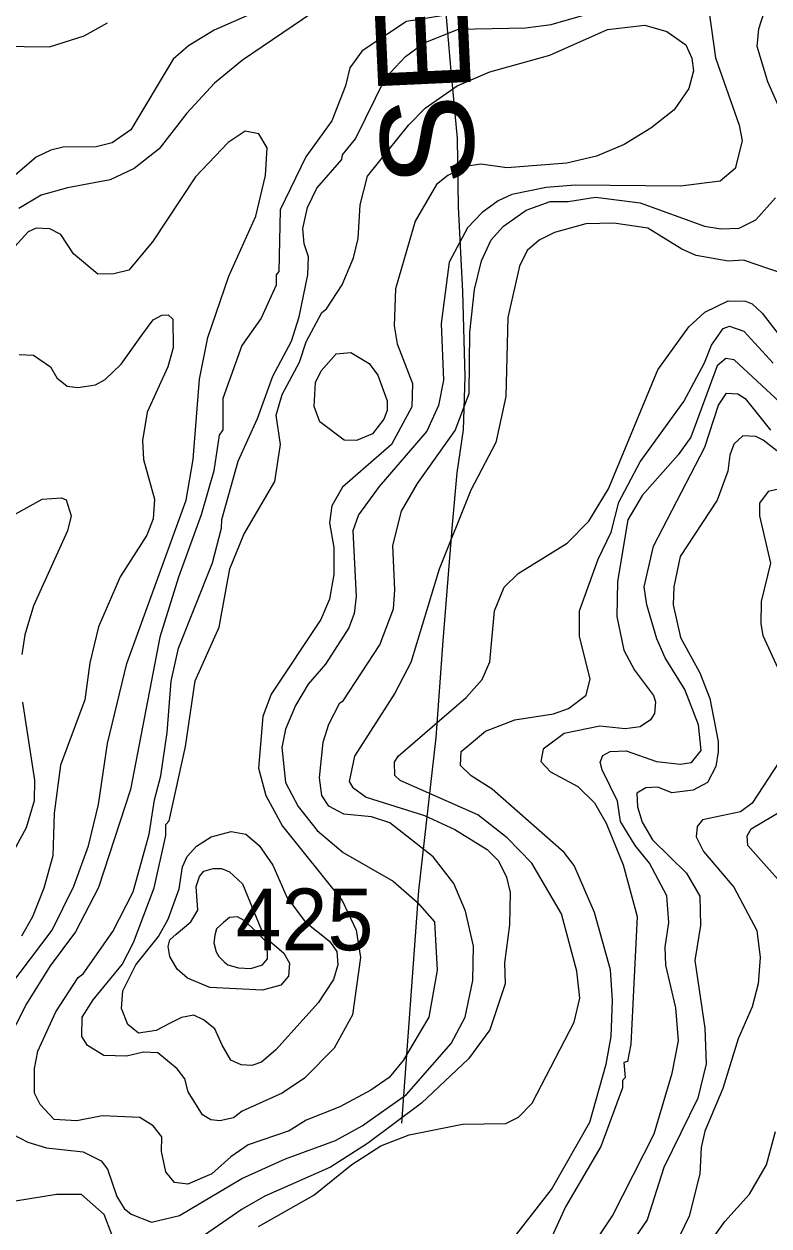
# Model space of a CAD drawing. Extents: x 673.6 to 698.9, y 7012 to 7040.1.
# Drawn here: x 685.81 to 686.775, y 7030.427 to 7031.984 of the extents above; entities that cross this region are included whole.
import ezdxf
from ezdxf.enums import TextEntityAlignment as Align

# ---------------------------------------------------------------- set-up
doc = ezdxf.new("R2010")
doc.units = 0
doc.header["$LTSCALE"] = 0.032
for name, color, linetype, lineweight in [('1', 7, 'Continuous', 25), ('2', 7, 'Continuous', 13), ('26', 7, 'Continuous', 25)]:
    doc.layers.add(name, color=color, linetype=linetype, lineweight=lineweight)
doc.layers.add('21', color=7, linetype='Continuous')

msp = doc.modelspace()

# ---------------------------------------------------------------- linework, layer by layer
at = {"layer": '1'}
for points in [[(685.7629, 7030.7007), (685.8459, 7030.8101), (685.8739, 7030.8671), (685.8929, 7030.9197), (685.9062, 7030.973), (685.9177, 7031.0519), (685.9428, 7031.1558), (686.0196, 7031.3675), (686.0286, 7031.42), (686.0367, 7031.5239), (686.0476, 7031.5778), (686.075, 7031.6573), (686.1099, 7031.7352), (686.1222, 7031.7878), (686.1244, 7031.8237), (686.1138, 7031.8419), (686.096, 7031.8451), (686.0739, 7031.8308), (686.0319, 7031.7861), (685.9758, 7031.702), (685.9455, 7031.6651), (685.9259, 7031.6605), (685.9051, 7031.6599), (685.8737, 7031.6862), (685.8574, 7031.7115), (685.8429, 7031.7188), (685.8252, 7031.7196), (685.8151, 7031.7148), (685.7934, 7031.6912)], [(686.8084, 7031.6552), (686.7415, 7031.6784), (686.7217, 7031.6769), (686.6802, 7031.6843), (686.6617, 7031.6924), (686.6175, 7031.7197), (686.5738, 7031.7262), (686.5374, 7031.7253), (686.4966, 7031.714), (686.4768, 7031.7042), (686.4615, 7031.6906), (686.4513, 7031.6703), (686.4362, 7031.6041), (686.4337, 7031.5014), (686.4208, 7031.4419), (686.3885, 7031.3802), (686.3473, 7031.278), (686.3106, 7031.1571), (686.2899, 7031.1172), (686.2375, 7031.0355), (686.2308, 7031.0028), (686.2352, 7030.9954), (686.253, 7030.9825), (686.3282, 7030.9588), (686.3677, 7030.9407), (686.4094, 7030.9149), (686.4242, 7030.9001), (686.4345, 7030.8789), (686.4394, 7030.8592), (686.4386, 7030.8172), (686.4322, 7030.768)], [(686.7849, 7031.4311), (686.7673, 7031.445), (686.7577, 7031.4498), (686.7406, 7031.4505), (686.7293, 7031.4399), (686.7239, 7031.4254), (686.7212, 7031.4049), (686.7074, 7031.3671), (686.6595, 7031.2945), (686.6514, 7031.2549), (686.6507, 7031.2319), (686.6599, 7031.1893), (686.6852, 7031.1435), (686.698, 7031.1105), (686.709, 7031.0548), (686.709, 7031.0412), (686.7059, 7031.0221), (686.6949, 7031.0016), (686.6765, 7030.9915), (686.6486, 7030.9883), (686.6305, 7030.9956), (686.6149, 7030.9948)], [(686.6149, 7030.9948), (686.6035, 7030.9876), (686.6042, 7030.9701), (686.6103, 7030.95), (686.6238, 7030.9274), (686.6676, 7030.8842)], [(686.6676, 7030.8842), (686.6851, 7030.8543), (686.6859, 7030.8165), (686.6787, 7030.7712), (686.6916, 7030.6835), (686.6934, 7030.6373), (686.6826, 7030.5927), (686.6385, 7030.503), (686.617, 7030.4353), (686.5867, 7030.3909)], [(686.4322, 7030.768), (686.4328, 7030.741), (686.413, 7030.6814), (686.3855, 7030.6435), (686.3243, 7030.5862), (686.2544, 7030.534), (686.2066, 7030.5033), (686.1214, 7030.4656), (686.092, 7030.4488), (686.0172, 7030.3971)], [(685.9233, 7030.4159), (685.9132, 7030.4421), (685.8839, 7030.4679), (685.8515, 7030.468), (685.7636, 7030.4535)]]:
    msp.add_lwpolyline(points, dxfattribs=at)
msp.add_lwpolyline([(686.1276, 7030.7964), (686.1461, 7030.7806), (686.1534, 7030.7674), (686.1521, 7030.7509), (686.1424, 7030.7389), (686.1184, 7030.7327), (686.0503, 7030.736), (686.0214, 7030.7482), (686.0078, 7030.7599), (685.9986, 7030.776), (685.9961, 7030.7893), (685.9983, 7030.7978), (686.0065, 7030.805), (686.0257, 7030.821), (686.0348, 7030.8363), (686.0327, 7030.8669), (686.0367, 7030.88), (686.0426, 7030.8868), (686.0545, 7030.8904), (686.0652, 7030.8904), (686.0757, 7030.886), (686.0928, 7030.8704), (686.1171, 7030.8105)], close=True, dxfattribs=at)
at = {"layer": '2'}
for points in [[(686.2113, 7032.0447), (686.0557, 7031.9759), (686.0226, 7031.956), (686.0027, 7031.9384), (685.9481, 7031.8472), (685.9238, 7031.8301), (685.9031, 7031.8248), (685.8603, 7031.8246), (685.8445, 7031.8208), (685.8254, 7031.8114), (685.7955, 7031.7863)], [(686.7961, 7031.8575), (686.7733, 7031.9091), (686.7592, 7031.9551), (686.7615, 7031.9777), (686.7688, 7032.0008), (686.7881, 7032.0348)], [(686.1839, 7031.9992), (686.0926, 7031.9371), (686.0562, 7031.9075), (686.0207, 7031.8686), (685.9845, 7031.8226), (685.9524, 7031.7968), (685.9213, 7031.7822), (685.866, 7031.772), (685.8319, 7031.7622), (685.8029, 7031.7453)], [(686.6967, 7032.0019), (686.7055, 7031.9402), (686.7358, 7031.8531), (686.7401, 7031.8329), (686.7309, 7031.7968), (686.7114, 7031.7805), (686.6601, 7031.7739), (686.5237, 7031.7754), (686.486, 7031.7721), (686.4417, 7031.7633), (686.4238, 7031.7551), (686.4031, 7031.7399), (686.3839, 7031.7199), (686.3605, 7031.6757), (686.3499, 7031.596), (686.3531, 7031.5229), (686.3465, 7031.49), (686.3314, 7031.4568), (686.2695, 7031.3849), (686.2428, 7031.3483), (686.2357, 7031.3276), (686.2397, 7031.2425), (686.2372, 7031.2205), (686.2302, 7031.2018), (686.2001, 7031.1548), (686.1776, 7031.1289), (686.1611, 7031.1012), (686.1483, 7031.0705), (686.1436, 7031.0469), (686.1481, 7031.0018), (686.1646, 7030.9704), (686.1894, 7030.9392), (686.223, 7030.9111), (686.2877, 7030.8738), (686.3189, 7030.8467), (686.3414, 7030.821), (686.3449, 7030.7587), (686.3338, 7030.6977), (686.3009, 7030.6417), (686.2825, 7030.6193), (686.2589, 7030.603), (686.2187, 7030.5816), (686.1751, 7030.564), (686.153, 7030.5504), (686.1001, 7030.5321), (686.0774, 7030.5167), (686.053, 7030.4948), (686.022, 7030.4814), (686.0044, 7030.4836), (685.9932, 7030.4972), (685.9876, 7030.5236), (685.9883, 7030.5424), (685.9768, 7030.5569), (685.9598, 7030.5676), (685.9108, 7030.5699), (685.8782, 7030.5635), (685.8487, 7030.5651), (685.8304, 7030.5846), (685.8232, 7030.5991), (685.8232, 7030.6312), (685.8273, 7030.6535), (685.851, 7030.7044), (685.8796, 7030.7488), (685.886, 7030.7539), (685.9248, 7030.8088), (685.9508, 7030.8599), (685.9718, 7030.9345), (685.9785, 7030.9792), (685.9867, 7031.0104), (685.9949, 7031.0664), (686, 7031.1328), (686.0095, 7031.1757), (686.0539, 7031.2862), (686.0656, 7031.331), (686.0657, 7031.3424), (686.0869, 7031.418), (686.1119, 7031.4729), (686.132, 7031.5278), (686.1562, 7031.5733), (686.1662, 7031.6049), (686.1773, 7031.6593)], [(685.7767, 7031.9554), (685.8427, 7031.9547), (685.8873, 7031.9687), (685.9179, 7031.9858)], [(686.3615, 7031.9966), (686.3051, 7031.9872), (686.2478, 7031.9495), (686.2316, 7031.9274), (686.226, 7031.9042), (686.2085, 7031.8585)], [(686.2212, 7031.8084), (686.2223, 7031.8145), (686.2388, 7031.8352), (686.2778, 7031.9142), (686.3037, 7031.9422), (686.3281, 7031.9597), (686.3726, 7031.9775), (686.4592, 7031.9793), (686.4926, 7031.9834), (686.5359, 7031.9959)], [(686.2085, 7031.8585), (686.1748, 7031.8121), (686.1413, 7031.7434), (686.1395, 7031.6634), (686.1363, 7031.6592), (686.1362, 7031.646), (686.1166, 7031.6029)], [(686.1769, 7031.7463), (686.1888, 7031.7714), (686.2212, 7031.8084)], [(685.7846, 7030.5511), (685.8147, 7030.5357), (685.8385, 7030.5285), (685.8864, 7030.5231), (685.9094, 7030.5116), (685.9176, 7030.5009), (685.9299, 7030.4652), (685.9393, 7030.4498), (685.9484, 7030.4424), (685.9747, 7030.432), (686.011, 7030.4408), (686.0919, 7030.4886), (686.1482, 7030.514), (686.2132, 7030.5378), (686.2477, 7030.5567), (686.3049, 7030.5975), (686.3628, 7030.6633), (686.381, 7030.6978), (686.3911, 7030.745), (686.3919, 7030.7895), (686.3815, 7030.835), (686.3663, 7030.8707), (686.3398, 7030.9055), (686.2833, 7030.9492), (686.2595, 7030.957), (686.2238, 7030.9607), (686.2046, 7030.971), (686.1952, 7030.9849), (686.1922, 7031.0075), (686.1972, 7031.0539), (686.2045, 7031.077), (686.2186, 7031.1048), (686.2231, 7031.1073), (686.2704, 7031.1801), (686.288, 7031.2267), (686.2899, 7031.2512), (686.2875, 7031.3087), (686.2987, 7031.3532), (686.3192, 7031.3891), (686.368, 7031.4574), (686.3862, 7031.5054), (686.3869, 7031.5844), (686.3932, 7031.6403), (686.402, 7031.6772), (686.4149, 7031.7047), (686.4307, 7031.7224), (686.4599, 7031.7429), (686.4912, 7031.7541), (686.5146, 7031.7542), (686.5497, 7031.7597), (686.6076, 7031.7525), (686.6912, 7031.7222), (686.7123, 7031.7189), (686.736, 7031.7197), (686.7578, 7031.7306), (686.783, 7031.7588)], [(686.1773, 7031.6593), (686.1781, 7031.6826), (686.1725, 7031.6994), (686.1707, 7031.7194), (686.1769, 7031.7463)], [(686.1135, 7030.4266), (686.1849, 7030.4669), (686.2344, 7030.5069), (686.2719, 7030.5311), (686.3085, 7030.545), (686.3775, 7030.5592), (686.4336, 7030.5597), (686.4503, 7030.5679), (686.4679, 7030.5864), (686.5223, 7030.6913), (686.5297, 7030.7221), (686.5258, 7030.757), (686.5059, 7030.8316), (686.4674, 7030.897), (686.4353, 7030.9298), (686.3973, 7030.9597), (686.2968, 7031.0043), (686.29, 7031.0107), (686.2893, 7031.0278), (686.2941, 7031.0358), (686.3822, 7031.1118), (686.403, 7031.1351), (686.4129, 7031.1581), (686.419, 7031.2241), (686.4317, 7031.2546), (686.4495, 7031.2721), (686.5132, 7031.3116), (686.5413, 7031.3402), (686.5668, 7031.3819), (686.6308, 7031.536), (686.671, 7031.5919), (686.6915, 7031.6109), (686.7218, 7031.6256), (686.7442, 7031.6251), (686.7527, 7031.6215), (686.7657, 7031.6094), (686.801, 7031.5636)], [(686.1166, 7031.6029), (686.0918, 7031.5676), (686.0673, 7031.4989), (686.0672, 7031.4586), (686.0624, 7031.4513), (686.0554, 7031.4053), (686.0391, 7031.3483), (686.0095, 7031.2677), (685.9855, 7031.1898), (685.9473, 7030.9927), (685.906, 7030.8655), (685.8763, 7030.808), (685.8433, 7030.764), (685.8127, 7030.715), (685.7856, 7030.6614)], [(685.8031, 7031.556), (685.822, 7031.5552), (685.844, 7031.54), (685.8521, 7031.5256), (685.8654, 7031.5149), (685.8795, 7031.5134), (685.9021, 7031.5165), (685.9146, 7031.5235), (685.9355, 7031.5435), (685.9623, 7031.581), (685.977, 7031.6009), (685.988, 7031.6068), (685.9961, 7031.6075), (686.0023, 7031.6018), (686.0028, 7031.5647), (685.996, 7031.54), (685.9689, 7031.4813), (685.9629, 7031.4447), (685.9645, 7031.4199), (685.9784, 7031.3688), (685.9769, 7031.3432), (685.9686, 7031.3219), (685.934, 7031.2681), (685.9061, 7031.2033), (685.8947, 7031.1567), (685.8885, 7031.1087), (685.8569, 7031.024), (685.8487, 7030.9619), (685.847, 7030.9064), (685.8353, 7030.8645), (685.8206, 7030.8277), (685.8064, 7030.8024)], [(686.4136, 7030.3725), (686.4929, 7030.4746), (686.5426, 7030.5614), (686.5638, 7030.6369), (686.5702, 7030.6727), (686.5719, 7030.7198), (686.5693, 7030.759), (686.5486, 7030.8333), (686.5222, 7030.894), (686.5093, 7030.911), (686.4159, 7030.9929), (686.3887, 7031.0102), (686.3752, 7031.0237), (686.3758, 7031.0417), (686.4075, 7031.0679), (686.4456, 7031.0828), (686.4953, 7031.0904), (686.5147, 7031.0974), (686.538, 7031.1149), (686.543, 7031.1357), (686.5291, 7031.1909), (686.5291, 7031.224), (686.5534, 7031.2908), (686.57, 7031.3257), (686.5803, 7031.3645), (686.6078, 7031.4169), (686.6643, 7031.4951), (686.6911, 7031.545), (686.7001, 7031.568), (686.7154, 7031.5895), (686.7236, 7031.5929), (686.7419, 7031.5864), (686.7802, 7031.5448)], [(686.7893, 7031.4938), (686.7296, 7031.5492), (686.7189, 7031.551), (686.7075, 7031.5412), (686.6735, 7031.4489), (686.657, 7031.426), (686.6102, 7031.3733), (686.5916, 7031.3419), (686.5784, 7031.2619), (686.5777, 7031.2168), (686.5865, 7031.1731), (686.6005, 7031.147), (686.625, 7031.1144), (686.6275, 7031.106), (686.6262, 7031.0909), (686.6213, 7031.0829), (686.6076, 7031.0735), (686.5885, 7031.0713), (686.5553, 7031.0745), (686.5095, 7031.0651), (686.4819, 7031.0446), (686.4789, 7031.0287), (686.4918, 7031.0156), (686.5268, 7030.9962), (686.5485, 7030.9754), (686.5638, 7030.949), (686.5858, 7030.8951), (686.6038, 7030.828), (686.5957, 7030.6628), (686.5914, 7030.6403), (686.5867, 7030.6387), (686.5882, 7030.6196), (686.585, 7030.6155), (686.5848, 7030.6059), (686.5569, 7030.5302), (686.5111, 7030.4521), (686.4822, 7030.3886)], [(686.5528, 7030.4119), (686.5719, 7030.4404), (686.6259, 7030.5466), (686.6492, 7030.6249), (686.6572, 7030.6669), (686.6539, 7030.7097), (686.6409, 7030.7648), (686.64, 7030.7881), (686.645, 7030.8202), (686.6421, 7030.855), (686.62, 7030.8973), (686.6013, 7030.92), (686.5824, 7030.9512), (686.5785, 7030.9775), (686.5584, 7031.0178), (686.5559, 7031.0279), (686.5595, 7031.0367), (686.5687, 7031.0416), (686.5896, 7031.0426), (686.6287, 7031.0287), (686.6597, 7031.0253), (686.6742, 7031.0276), (686.6868, 7031.0429), (686.6834, 7031.0765), (686.6654, 7031.1222), (686.6401, 7031.1631), (686.6293, 7031.1879), (686.6163, 7031.2316), (686.613, 7031.2552), (686.625, 7031.3079), (686.6916, 7031.4358), (686.7091, 7031.4903), (686.7197, 7031.5058), (686.7341, 7031.505), (686.7436, 7031.499), (686.7767, 7031.458)], [(686.7868, 7031.3817), (686.7734, 7031.3785), (686.7625, 7031.3634), (686.7625, 7031.347), (686.7764, 7031.2855), (686.7646, 7031.236), (686.7639, 7031.2072), (686.7666, 7031.192), (686.7909, 7031.1394)], [(685.7787, 7031.3383), (685.8329, 7031.3688), (685.8582, 7031.3704), (685.8641, 7031.3679), (685.8707, 7031.3471), (685.8658, 7031.3276), (685.8218, 7031.2304), (685.8108, 7031.1928), (685.8068, 7031.1673)], [(685.8076, 7031.1058), (685.8232, 7031.0047), (685.8228, 7030.978), (685.8124, 7030.9427), (685.7516, 7030.8314)], [(686.7877, 7031.0282), (686.753, 7030.9749), (686.7378, 7030.9634), (686.6884, 7030.9531), (686.6817, 7030.9448), (686.6803, 7030.9311), (686.69, 7030.9121), (686.7293, 7030.8661), (686.7591, 7030.8099)], [(686.8029, 7030.8573), (686.7471, 7030.9201), (686.7464, 7030.9323), (686.7516, 7030.9417), (686.8068, 7030.9742)], [(686.7591, 7030.8099), (686.7632, 7030.7751), (686.7608, 7030.741), (686.7529, 7030.711), (686.7345, 7030.6694), (686.715, 7030.6052)], [(686.715, 7030.6052), (686.6917, 7030.5499), (686.6869, 7030.5289), (686.6852, 7030.4948), (686.6711, 7030.4398), (686.6591, 7030.415)], [(686.082, 7029.9927), (686.0837, 7029.9681), (686.0804, 7029.9167), (686.0952, 7029.8784), (686.1376, 7029.8621), (686.1758, 7029.8567), (686.2592, 7029.8715), (686.2928, 7029.8815), (686.3315, 7029.8985), (686.3924, 7029.9385), (686.4379, 7029.9783), (686.4951, 7030.0587), (686.5152, 7030.1015), (686.516, 7030.1185), (686.5192, 7030.1255), (686.5209, 7030.1836), (686.5317, 7030.2185), (686.5556, 7030.2498), (686.6414, 7030.3265), (686.7173, 7030.433), (686.7493, 7030.4684), (686.7716, 7030.5062), (686.783, 7030.5494)]]:
    msp.add_lwpolyline(points, dxfattribs=at)
for points in [[(686.2547, 7031.7869), (686.3079, 7031.8535), (686.3294, 7031.8749), (686.3707, 7031.9038), (686.413, 7031.922), (686.4906, 7031.9437), (686.5655, 7031.9769), (686.6139, 7031.9826), (686.6421, 7031.9745), (686.667, 7031.9571), (686.6747, 7031.94), (686.6768, 7031.9236), (686.6709, 7031.9007), (686.6519, 7031.873), (686.6215, 7031.8491), (686.5869, 7031.8282), (686.5514, 7031.8131), (686.5126, 7031.8037), (686.4349, 7031.7979), (686.4015, 7031.8026), (686.3841, 7031.8), (686.3584, 7031.788), (686.3439, 7031.7761), (686.3164, 7031.7289), (686.291, 7031.6411), (686.289, 7031.5933), (686.2928, 7031.5699), (686.3129, 7031.5183), (686.3121, 7031.4882), (686.2858, 7031.4394), (686.2222, 7031.384), (686.2082, 7031.3598), (686.2054, 7031.338), (686.211, 7031.3062), (686.211, 7031.271), (686.2053, 7031.2392), (686.1939, 7031.2129), (686.1299, 7031.116), (686.1188, 7031.0871), (686.1133, 7031.02), (686.1227, 7030.9848), (686.1443, 7030.945), (686.2219, 7030.8486), (686.2399, 7030.8104), (686.2455, 7030.7747), (686.235, 7030.7005), (686.2112, 7030.6574), (686.173, 7030.6188), (686.1438, 7030.5992), (686.0922, 7030.5759), (686.081, 7030.5671), (686.0634, 7030.5635), (686.0514, 7030.5646), (686.0409, 7030.5709), (686.0222, 7030.6009), (686.0179, 7030.6176), (686.008, 7030.6307), (685.9831, 7030.6513), (685.9642, 7030.6522), (685.9423, 7030.6473), (685.9131, 7030.6481), (685.8918, 7030.6608), (685.8843, 7030.6726), (685.8849, 7030.6977), (685.8991, 7030.7201), (685.9367, 7030.7658), (685.9512, 7030.7944), (685.9782, 7030.8652), (685.9931, 7030.9329), (685.9933, 7030.9473), (685.9974, 7030.952), (686.0189, 7031.0483), (686.0314, 7031.1331), (686.0624, 7031.203), (686.0763, 7031.2784), (686.0945, 7031.323), (686.1345, 7031.3914), (686.1419, 7031.4393), (686.1363, 7031.4775), (686.144, 7031.504), (686.1665, 7031.5459), (686.1749, 7031.5725), (686.1955, 7031.6102), (686.2016, 7031.6151), (686.2215, 7031.6462), (686.2365, 7031.681), (686.2423, 7031.7063), (686.245, 7031.75)], [(686.2569, 7031.5442), (686.268, 7031.5291), (686.2798, 7031.496), (686.2799, 7031.4834), (686.2756, 7031.4721), (686.2609, 7031.4532), (686.2402, 7031.4444), (686.2245, 7031.4451), (686.1927, 7031.4688), (686.1856, 7031.4887), (686.1872, 7031.5196), (686.1945, 7031.535), (686.2139, 7031.5569), (686.2331, 7031.5584)], [(686.1905, 7030.716), (686.1358, 7030.6553), (686.1173, 7030.6393), (686.1047, 7030.6349), (686.0908, 7030.6358), (686.0777, 7030.6418), (686.0661, 7030.6614), (686.0568, 7030.6826), (686.0422, 7030.6943), (686.0297, 7030.7001), (686.0136, 7030.6972), (685.9991, 7030.6899), (685.9806, 7030.6805), (685.958, 7030.6771), (685.9441, 7030.6882), (685.9359, 7030.709), (685.9375, 7030.7319), (685.9545, 7030.7652), (685.9838, 7030.8019), (685.9965, 7030.8247), (686.0104, 7030.8638), (686.0148, 7030.8924), (686.0211, 7030.9057), (686.0329, 7030.9192), (686.0519, 7030.9312), (686.078, 7030.9381), (686.097, 7030.9345), (686.1141, 7030.9198), (686.1321, 7030.8946), (686.1501, 7030.853), (686.1736, 7030.821), (686.2051, 7030.7962), (686.215, 7030.7828), (686.2159, 7030.7655), (686.2105, 7030.7465)], [(686.0568, 7030.804), (686.0553, 7030.7938), (686.0583, 7030.7821), (686.0619, 7030.7762), (686.0692, 7030.7689), (686.0736, 7030.7652), (686.0875, 7030.7616), (686.1036, 7030.7608), (686.1183, 7030.7652), (686.1249, 7030.7733), (686.1249, 7030.7813), (686.1241, 7030.7879), (686.1219, 7030.7967), (686.1102, 7030.8084), (686.0949, 7030.823), (686.0861, 7030.8274), (686.0758, 7030.8267), (686.0678, 7030.8201), (686.059, 7030.8121)]]:
    msp.add_lwpolyline(points, close=True, dxfattribs=at)
at = {"layer": '26'}
msp.add_lwpolyline([(686.2992, 7030.5601), (686.3212, 7030.8616), (686.3435, 7031.0599), (686.3526, 7031.1853), (686.3647, 7031.336), (686.3708, 7031.4028), (686.3789, 7031.4584), (686.3809, 7031.5272), (686.3781, 7031.6376), (686.3724, 7031.7473), (686.371, 7031.8356), (686.3624, 7031.9282), (686.351, 7032.0635), (686.3425, 7032.1504), (686.3415, 7032.2282), (686.3374, 7032.299), (686.3314, 7032.4001), (686.3254, 7032.4723), (686.314, 7032.5763), (686.3083, 7032.7245), (686.3012, 7032.9296), (686.304, 7033.0621), (686.3051, 7033.1254), (686.3152, 7033.2498)], dxfattribs=at)

# ---------------------------------------------------------------- texts
at = {"layer": '21'}
msp.add_text('425', height=0.08, dxfattribs=at).set_placement((686.0837, 7030.7842))
at = {"layer": '26', "width": 1.1}
msp.add_text('SERRA DO SELKE', height=0.12, rotation=92.675, dxfattribs=at).set_placement((686.3585, 7032.5463), align=Align.CENTER)

doc.saveas('drawing.dxf')
